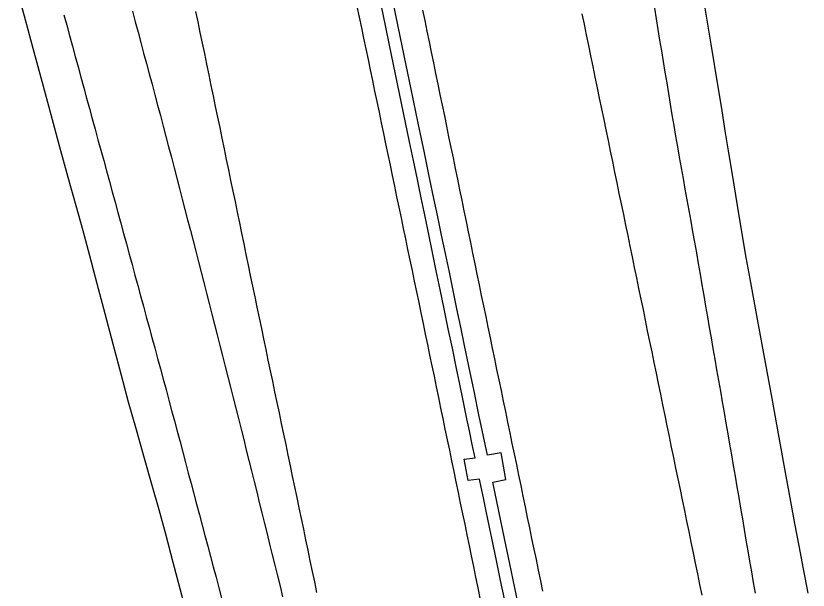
# Model space of a CAD drawing. Extents: x 1948091 to 1975253, y 787267 to 823306.
# Drawn here: x 1966840.6 to 1967024, y 787881.5 to 788014.6 of the extents above; entities that cross this region are included whole.
import ezdxf

# ---------------------------------------------------------------- set-up
doc = ezdxf.new("R2010")
doc.units = 0
doc.layers.add('RD_EX_Pavement_Markings', color=7, linetype='Continuous')
doc.layers.add('RD_EX_Road', color=7, linetype='Continuous')

msp = doc.modelspace()

# ---------------------------------------------------------------- linework, layer by layer
at = {"layer": 'RD_EX_Pavement_Markings'}
for points in [[(1966919.6, 788016.74), (1966920.11, 788014.29), (1966920.62, 788011.85), (1966921.13, 788009.4), (1966921.64, 788006.95), (1966922.15, 788004.5), (1966922.66, 788002.06), (1966923.17, 787999.61), (1966923.68, 787997.16), (1966924.19, 787994.72), (1966924.7, 787992.27), (1966925.21, 787989.82), (1966925.72, 787987.37), (1966926.23, 787984.93), (1966926.74, 787982.48), (1966927.25, 787980.03), (1966927.76, 787977.58), (1966928.27, 787975.14), (1966928.78, 787972.69), (1966929.29, 787970.24), (1966929.8, 787967.79), (1966930.31, 787965.35), (1966930.82, 787962.9), (1966931.33, 787960.45), (1966931.84, 787958), (1966932.35, 787955.56), (1966932.86, 787953.11), (1966933.37, 787950.66), (1966933.88, 787948.22), (1966934.39, 787945.77), (1966934.9, 787943.32), (1966935.41, 787940.87), (1966935.92, 787938.43), (1966936.42, 787935.98), (1966936.93, 787933.53), (1966937.44, 787931.08), (1966937.94, 787928.63), (1966938.45, 787926.18), (1966938.96, 787923.74), (1966939.46, 787921.29), (1966939.97, 787918.84), (1966940.48, 787916.39), (1966940.98, 787913.94), (1966941.49, 787911.5), (1966941.99, 787909.05), (1966942.5, 787906.6), (1966943.01, 787904.15), (1966943.51, 787901.7), (1966944.02, 787899.25), (1966944.53, 787896.81), (1966945.03, 787894.36), (1966945.54, 787891.91), (1966946.05, 787889.46), (1966946.55, 787887.01), (1966947.06, 787884.57), (1966947.57, 787882.12), (1966948.07, 787879.67)], [(1967011.85, 787880.84), (1967011.43, 787883.3), (1967011, 787885.76), (1967010.58, 787888.23), (1967010.16, 787890.69), (1967009.73, 787893.15), (1967009.31, 787895.62), (1967008.89, 787898.08), (1967008.46, 787900.55), (1967008.04, 787903.01), (1967007.62, 787905.47), (1967007.19, 787907.94), (1967006.77, 787910.4), (1967006.34, 787912.86), (1967005.92, 787915.33), (1967005.5, 787917.79), (1967005.07, 787920.26), (1967004.65, 787922.72), (1967004.22, 787925.18), (1967003.8, 787927.65), (1967003.37, 787930.11), (1967002.94, 787932.57), (1967002.52, 787935.04), (1967002.09, 787937.5), (1967001.67, 787939.96), (1967001.24, 787942.43), (1967000.81, 787944.89), (1967000.39, 787947.35), (1966999.96, 787949.82), (1966999.54, 787952.28), (1966999.11, 787954.74), (1966998.68, 787957.21), (1966998.25, 787959.67), (1966997.81, 787962.13), (1966997.37, 787964.59), (1966996.93, 787967.05), (1966996.49, 787969.51), (1966996.05, 787971.97), (1966995.61, 787974.44), (1966995.17, 787976.9), (1966994.73, 787979.36), (1966994.29, 787981.82), (1966993.85, 787984.28), (1966993.41, 787986.74), (1966993, 787989.21), (1966992.59, 787991.67), (1966992.19, 787994.14), (1966991.78, 787996.61), (1966991.37, 787999.07), (1966990.96, 788001.54), (1966990.56, 788004.01), (1966990.15, 788006.47), (1966989.74, 788008.94), (1966989.34, 788011.41), (1966988.94, 788013.87), (1966988.53, 788016.34)], [(1966851.74, 788014.84), (1966852.4, 788012.43), (1966853.06, 788010.01), (1966853.71, 788007.6), (1966854.37, 788005.19), (1966855.03, 788002.78), (1966855.69, 788000.37), (1966856.34, 787997.95), (1966857, 787995.54), (1966857.66, 787993.13), (1966858.32, 787990.72), (1966858.98, 787988.31), (1966859.64, 787985.9), (1966860.3, 787983.48), (1966860.96, 787981.07), (1966861.62, 787978.66), (1966862.27, 787976.25), (1966862.93, 787973.84), (1966863.59, 787971.43), (1966864.25, 787969.01), (1966864.91, 787966.6), (1966865.57, 787964.19), (1966866.23, 787961.78), (1966866.89, 787959.37), (1966867.54, 787956.96), (1966868.2, 787954.54), (1966868.85, 787952.13), (1966869.5, 787949.72), (1966870.16, 787947.3), (1966870.81, 787944.89), (1966871.47, 787942.48), (1966872.12, 787940.06), (1966872.77, 787937.65), (1966873.43, 787935.24), (1966874.08, 787932.83), (1966874.73, 787930.41), (1966875.39, 787928), (1966876.04, 787925.59), (1966876.69, 787923.17), (1966877.34, 787920.76), (1966877.99, 787918.34), (1966878.63, 787915.93), (1966879.27, 787913.51), (1966879.91, 787911.09), (1966880.55, 787908.68), (1966881.2, 787906.26), (1966881.84, 787903.85), (1966882.48, 787901.43), (1966883.12, 787899.01), (1966883.76, 787896.6), (1966884.4, 787894.18), (1966885.05, 787891.77), (1966885.69, 787889.35), (1966886.33, 787886.93), (1966886.97, 787884.52), (1966887.6, 787882.1), (1966888.22, 787879.68)], [(1966867.62, 788015.64), (1966868.27, 788013.22), (1966868.92, 788010.81), (1966869.56, 788008.4), (1966870.21, 788005.98), (1966870.86, 788003.57), (1966871.51, 788001.15), (1966872.15, 787998.74), (1966872.8, 787996.32), (1966873.45, 787993.91), (1966874.1, 787991.49), (1966874.73, 787989.07), (1966875.36, 787986.66), (1966875.99, 787984.24), (1966876.62, 787981.82), (1966877.25, 787979.4), (1966877.87, 787976.98), (1966878.5, 787974.56), (1966879.13, 787972.14), (1966879.76, 787969.72), (1966880.39, 787967.3), (1966881.02, 787964.88), (1966881.64, 787962.46), (1966882.27, 787960.04), (1966882.9, 787957.62), (1966883.53, 787955.2), (1966884.15, 787952.78), (1966884.77, 787950.35), (1966885.38, 787947.93), (1966886, 787945.51), (1966886.62, 787943.09), (1966887.23, 787940.66), (1966887.85, 787938.24), (1966888.46, 787935.82), (1966889.08, 787933.39), (1966889.69, 787930.97), (1966890.31, 787928.55), (1966890.92, 787926.12), (1966891.54, 787923.7), (1966892.15, 787921.28), (1966892.77, 787918.86), (1966893.38, 787916.43), (1966893.98, 787914), (1966894.58, 787911.58), (1966895.18, 787909.15), (1966895.78, 787906.72), (1966896.38, 787904.3), (1966896.98, 787901.87), (1966897.58, 787899.44), (1966898.18, 787897.02), (1966898.78, 787894.59), (1966899.38, 787892.16), (1966899.98, 787889.74), (1966900.58, 787887.31), (1966901.18, 787884.88), (1966901.78, 787882.45), (1966902.38, 787880.03)], [(1966882.24, 788015.62), (1966882.75, 788013.17), (1966883.25, 788010.72), (1966883.76, 788008.28), (1966884.27, 788005.83), (1966884.77, 788003.38), (1966885.28, 788000.93), (1966885.79, 787998.48), (1966886.29, 787996.04), (1966886.8, 787993.59), (1966887.31, 787991.14), (1966887.81, 787988.69), (1966888.32, 787986.24), (1966888.83, 787983.79), (1966889.33, 787981.35), (1966889.84, 787978.9), (1966890.35, 787976.45), (1966890.85, 787974), (1966891.36, 787971.55), (1966891.87, 787969.11), (1966892.37, 787966.66), (1966892.88, 787964.21), (1966893.39, 787961.76), (1966893.89, 787959.31), (1966894.4, 787956.87), (1966894.9, 787954.42), (1966895.42, 787951.97), (1966895.93, 787949.52), (1966896.44, 787947.08), (1966896.95, 787944.63), (1966897.46, 787942.18), (1966897.97, 787939.73), (1966898.48, 787937.29), (1966898.99, 787934.84), (1966899.51, 787932.39), (1966900.02, 787929.95), (1966900.53, 787927.5), (1966901.04, 787925.05), (1966901.55, 787922.6), (1966902.06, 787920.16), (1966902.57, 787917.71), (1966903.09, 787915.26), (1966903.6, 787912.82), (1966904.11, 787910.37), (1966904.62, 787907.92), (1966905.13, 787905.48), (1966905.64, 787903.03), (1966906.15, 787900.58), (1966906.66, 787898.13), (1966907.18, 787895.69), (1966907.69, 787893.24), (1966908.2, 787890.79), (1966908.71, 787888.35), (1966909.22, 787885.9), (1966909.73, 787883.45), (1966910.24, 787881)], [(1966934.78, 788015.94), (1966935.28, 788013.49), (1966935.79, 788011.04), (1966936.29, 788008.59), (1966936.79, 788006.14), (1966937.3, 788003.7), (1966937.8, 788001.25), (1966938.3, 787998.8), (1966938.81, 787996.35), (1966939.31, 787993.9), (1966939.82, 787991.45), (1966940.32, 787989), (1966940.82, 787986.55), (1966941.33, 787984.11), (1966941.83, 787981.66), (1966942.33, 787979.21), (1966942.84, 787976.76), (1966943.34, 787974.31), (1966943.85, 787971.86), (1966944.35, 787969.41), (1966944.85, 787966.96), (1966945.36, 787964.52), (1966945.86, 787962.07), (1966946.36, 787959.62), (1966946.87, 787957.17), (1966947.37, 787954.72), (1966947.88, 787952.27), (1966948.38, 787949.83), (1966948.89, 787947.38), (1966949.4, 787944.93), (1966949.9, 787942.48), (1966950.41, 787940.03), (1966950.92, 787937.58), (1966951.42, 787935.14), (1966951.93, 787932.69), (1966952.43, 787930.24), (1966952.94, 787927.79), (1966953.45, 787925.34), (1966953.95, 787922.9), (1966954.46, 787920.45), (1966954.97, 787918), (1966955.47, 787915.55), (1966955.98, 787913.1), (1966956.49, 787910.65), (1966956.99, 787908.21), (1966957.5, 787905.76), (1966958, 787903.31), (1966958.51, 787900.86), (1966959.02, 787898.41), (1966959.52, 787895.97), (1966960.03, 787893.52), (1966960.54, 787891.07), (1966961.05, 787888.62), (1966961.56, 787886.18), (1966962.07, 787883.73), (1966962.58, 787881.28)], [(1966999.52, 787880.42), (1966999, 787882.87), (1966998.49, 787885.31), (1966997.99, 787887.76), (1966997.48, 787890.21), (1966996.98, 787892.66), (1966996.48, 787895.11), (1966995.97, 787897.56), (1966995.47, 787900.01), (1966994.96, 787902.46), (1966994.46, 787904.9), (1966993.95, 787907.35), (1966993.45, 787909.8), (1966992.95, 787912.25), (1966992.44, 787914.7), (1966991.94, 787917.15), (1966991.43, 787919.6), (1966990.93, 787922.04), (1966990.42, 787924.49), (1966989.92, 787926.94), (1966989.42, 787929.39), (1966988.91, 787931.84), (1966988.41, 787934.29), (1966987.9, 787936.74), (1966987.4, 787939.18), (1966986.89, 787941.63), (1966986.39, 787944.08), (1966985.89, 787946.53), (1966985.38, 787948.98), (1966984.88, 787951.43), (1966984.37, 787953.88), (1966983.87, 787956.32), (1966983.36, 787958.77), (1966982.86, 787961.22), (1966982.35, 787963.67), (1966981.85, 787966.12), (1966981.34, 787968.57), (1966980.83, 787971.01), (1966980.33, 787973.46), (1966979.82, 787975.91), (1966979.32, 787978.36), (1966978.81, 787980.81), (1966978.31, 787983.26), (1966977.8, 787985.7), (1966977.3, 787988.15), (1966976.79, 787990.6), (1966976.29, 787993.05), (1966975.78, 787995.5), (1966975.28, 787997.95), (1966974.77, 788000.39), (1966974.27, 788002.84), (1966973.76, 788005.29), (1966973.26, 788007.74), (1966972.75, 788010.19), (1966972.25, 788012.64), (1966971.74, 788015.08)]]:
    msp.add_lwpolyline(points, dxfattribs=at)
at = {"layer": 'RD_EX_Road'}
for points in [[(1966879.33, 787879.19), (1966877.06, 787887.98), (1966875.32, 787894.5), (1966873.77, 787900.17), (1966872.21, 787905.77), (1966870.4, 787912.08), (1966868.53, 787918.66), (1966866.74, 787925.08), (1966864.97, 787931.6), (1966863.13, 787938.53), (1966861.29, 787945.58), (1966859.47, 787952.49), (1966857.74, 787958.99), (1966856.17, 787964.79), (1966854.56, 787970.61), (1966852.77, 787977.11), (1966850.84, 787984.19), (1966848.81, 787991.68), (1966846.74, 787999.37), (1966844.66, 788007.01), (1966842.62, 788014.51), (1966840.62, 788021.75)], [(1966953.76, 787879.53), (1966952.86, 787883.81), (1966951.99, 787888), (1966951.14, 787892.11), (1966950.3, 787896.14), (1966949.54, 787899.82), (1966948.89, 787902.91), (1966948.37, 787905.4), (1966947.96, 787907.29), (1966945.32, 787906.96), (1966944.43, 787911.89), (1966946.96, 787912.16), (1966946.3, 787915.25), (1966945.61, 787918.49), (1966945.04, 787921.22), (1966944.17, 787925.48), (1966943.4, 787929.26), (1966942.57, 787933.3), (1966941.68, 787937.58), (1966940.73, 787942.12), (1966939.77, 787946.72), (1966938.84, 787951.19), (1966937.95, 787955.54), (1966937.08, 787959.75), (1966936.22, 787963.93), (1966935.35, 787968.14), (1966934.48, 787972.4), (1966933.58, 787976.7), (1966932.68, 787981.05), (1966931.77, 787985.44), (1966930.86, 787989.87), (1966929.93, 787994.35), (1966928.99, 787998.84), (1966928.06, 788003.34), (1966927.12, 788007.83), (1966926.18, 788012.32), (1966925.24, 788016.81)], [(1966957.2, 787876.91), (1966956.12, 787882.09), (1966954.97, 787887.61), (1966953.74, 787893.53), (1966952.44, 787899.83), (1966951.05, 787906.53), (1966954.09, 787907.19), (1966952.99, 787913.32), (1966949.78, 787912.85), (1966948.12, 787920.77), (1966947.92, 787921.75), (1966946.69, 787927.64), (1966945.48, 787933.46), (1966944.5, 787938.23), (1966943.62, 787942.48), (1966942.74, 787946.73), (1966941.86, 787950.98), (1966940.98, 787955.24), (1966940.09, 787959.5), (1966939.2, 787963.76), (1966938.31, 787968.03), (1966937.42, 787972.3), (1966936.42, 787977.08), (1966935.2, 787982.89), (1966933.78, 787989.73), (1966932.14, 787997.59), (1966930.51, 788005.41), (1966929.11, 788012.12), (1966927.94, 788017.73)], [(1967024.05, 787880.88), (1967023, 787886.46), (1967021.98, 787891.8), (1967021, 787896.98), (1967020.04, 787902.09), (1967019.11, 787907.13), (1967017.33, 787916.93), (1967015.69, 787925.92), (1967014.16, 787934.27), (1967012.47, 787943.5), (1967011.55, 787948.54), (1967010.62, 787953.65), (1967009.73, 787958.64), (1967008.09, 787968.24), (1967006.5, 787977.85), (1967005.69, 787982.84), (1967004.87, 787987.96), (1967004.04, 787993.1), (1967003.22, 787998.16), (1967001.59, 788008.01), (1967000.06, 788017.31)]]:
    msp.add_lwpolyline(points, dxfattribs=at)

doc.saveas('drawing.dxf')
